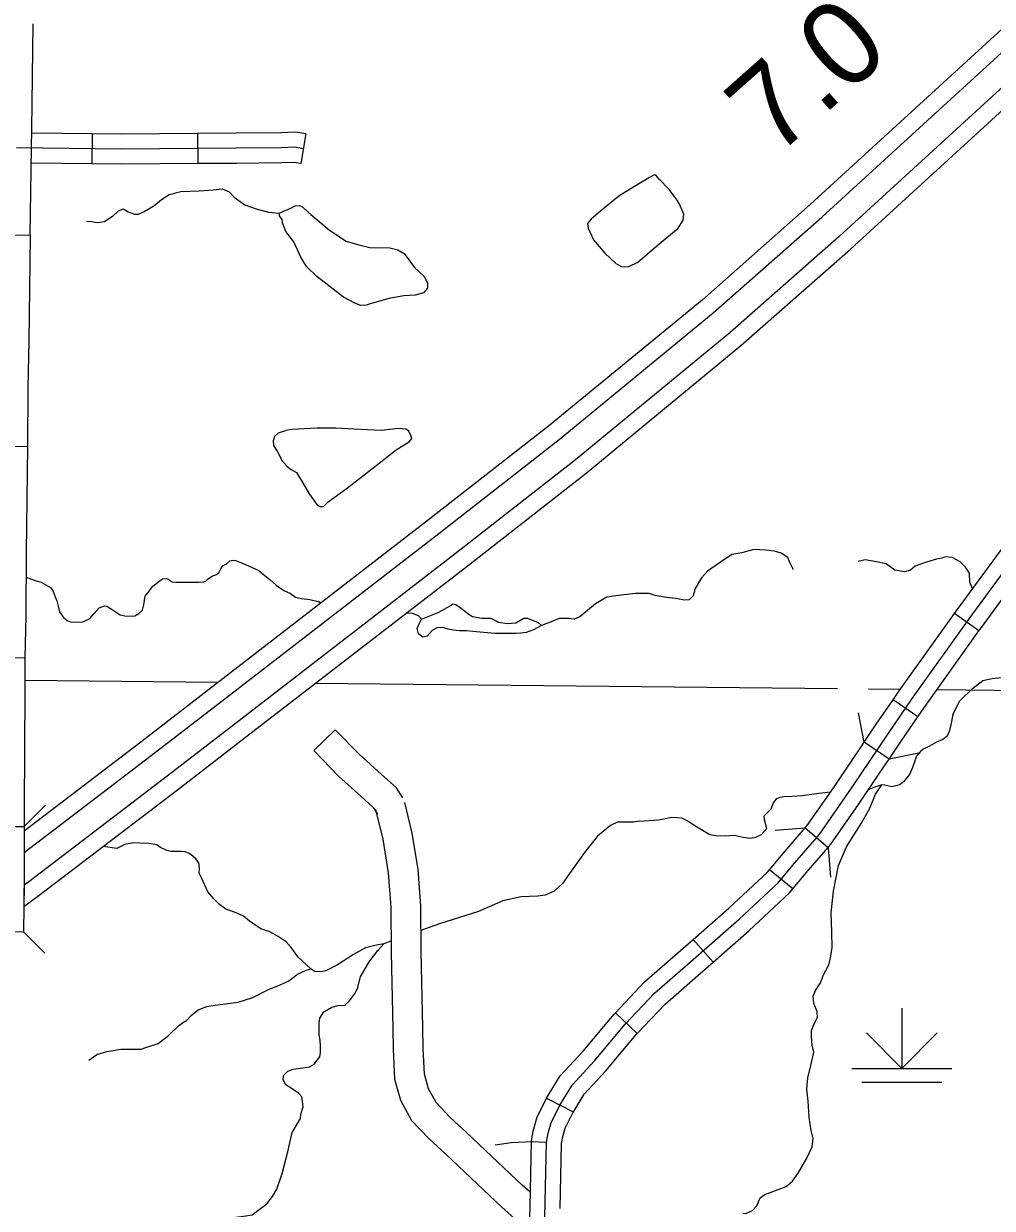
# Model space of a CAD drawing. Extents: x 8749 to 11879, y 13275 to 15339.
# Drawn here: x 9886.5 to 9983.2, y 13499.8 to 13618.1 of the extents above; entities that cross this region are included whole.
import ezdxf

# ---------------------------------------------------------------- set-up
doc = ezdxf.new("R2010")
doc.units = 0
for name, color, linetype in [('Level 15', 7, 'Continuous'), ('Level 19', 7, 'Continuous'), ('Level 31', 7, 'Continuous'), ('Level 32', 7, 'Continuous'), ('Level 35', 7, 'Continuous'), ('Level 38', 7, 'Continuous'), ('Level 44', 7, 'Continuous'), ('Level 45', 7, 'Continuous'), ('Level 46', 7, 'Continuous'), ('Level 48', 7, 'Continuous'), ('Level 5', 7, 'Continuous')]:
    doc.layers.add(name, color=color, linetype=linetype)

msp = doc.modelspace()

# ---------------------------------------------------------------- linework, layer by layer
at = {"layer": 'Level 15'}
for points in [[(9975.1, 13550.58), (9980.85, 13558.65), (9988.59, 13569.18), (9992.83, 13575.32)], [(9940, 13510.06), (9941.21, 13512.06), (9943.46, 13514.47), (9946.52, 13518.16), (9949.45, 13521.25), (9952.76, 13524.13), (9957.88, 13528.63), (9961.78, 13532.25), (9963.42, 13534.22), (9965.86, 13537.06), (9969.1, 13541.73), (9972.82, 13547.26), (9975.1, 13550.58)]]:
    msp.add_lwpolyline(points, dxfattribs=at)
at = {"layer": 'Level 19'}
for points in [[(9996.99, 13629.44), (9986.85, 13620.03), (9964.99, 13600.02), (9954.18, 13590.48), (9938.87, 13577.88), (9926.88, 13568.51), (9905.66, 13552.12), (9898.16, 13546.32), (9886.51, 13537.43), (9886.51, 13535.29)], [(9886.51, 13535.29), (9899.2, 13544.97), (9906.7, 13550.77), (9927.92, 13567.17), (9939.93, 13576.55), (9955.28, 13589.19), (9966.13, 13598.75), (9988, 13618.78), (9998.09, 13628.1)], [(9999.89, 13626.27), (9989.76, 13616.86), (9967.87, 13596.82), (9956.97, 13587.21), (9941.56, 13574.52), (9929.52, 13565.11), (9908.29, 13548.72), (9900.79, 13542.91), (9886.98, 13532.37)], [(9888.01, 13531.02), (9901.82, 13541.56), (9909.33, 13547.37), (9930.56, 13563.77), (9942.62, 13573.2), (9958.07, 13585.92), (9969, 13595.56), (9990.91, 13615.61), (10001.04, 13625.02)], [(9886.98, 13532.37), (9886.5, 13532.02), (9886.49, 13529.9)], [(9886.49, 13529.9), (9888.01, 13531.02)]]:
    msp.add_lwpolyline(points, dxfattribs=at)
at = {"layer": 'Level 31'}
for p, q in [((9887.27, 13607.52), (9887.27, 13607.52)), ((9884.12, 13597), (9887.12, 13596.96)), ((9883.83, 13575.88), (9886.83, 13575.85)), ((9886.59, 13554.72), (9883.59, 13554.77)), ((9938.66, 13510.75), (9941.33, 13509.38))]:
    msp.add_line(p, q, dxfattribs=at)
for points in [[(9887.27, 13607.52), (9887.4, 13618.08)], [(9887.12, 13596.96), (9887.25, 13605.66), (9887.27, 13607.52)], [(9887.12, 13596.96), (9887.08, 13594.21), (9886.96, 13586.4)], [(9886.96, 13586.4), (9886.89, 13581.75), (9886.83, 13575.85)], [(9886.83, 13575.85), (9886.72, 13565.29)], [(9886.72, 13565.29), (9886.66, 13558.93), (9886.59, 13554.72)], [(9886.59, 13554.72), (9886.56, 13552.82), (9886.53, 13544.18)], [(9886.53, 13544.18), (9886.51, 13541.17), (9886.51, 13537.89)], [(9883.51, 13537.89), (9886.51, 13537.89), (9886.51, 13535.66), (9886.5, 13534.84), (9886.5, 13533.62)], [(9886.5, 13533.62), (9886.49, 13529.91), (9886.44, 13527.35), (9883.44, 13527.38)], [(9938.66, 13510.75), (9937.69, 13508.85), (9937.29, 13507.44), (9937.12, 13506.53), (9936.98, 13499.82)], [(9940, 13510.06), (9939.09, 13508.3)], [(9941.33, 13509.38), (9940.49, 13507.74), (9940.21, 13506.75), (9940.11, 13506.22), (9939.98, 13499.75)], [(9939.09, 13508.3), (9938.75, 13507.1), (9938.62, 13506.37), (9938.46, 13498.88), (9938.08, 13472.25), (9938.13, 13460.45), (9937.81, 13439.87)], [(9936.98, 13499.82), (9936.96, 13498.9), (9936.83, 13489.25)]]:
    msp.add_lwpolyline(points, dxfattribs=at)
at = {"layer": 'Level 32'}
for p, q in [((9893.29, 13607.08), (9893.25, 13604.08)), ((9903.82, 13607.1), (9903.84, 13604.1)), ((9914.63, 13607.07), (9914.13, 13604.11)), ((9981.82, 13557.42), (9979.37, 13559.16)), ((9975.72, 13548.83), (9973.25, 13550.53)), ((9963.23, 13531.65), (9960.93, 13533.57)), ((9955.29, 13524.35), (9953.31, 13526.61)), ((9947.7, 13517.22), (9945.53, 13519.29))]:
    msp.add_line(p, q, dxfattribs=at)
for points in [[(9893.29, 13607.08), (9887.27, 13607.16)], [(9903.82, 13607.1), (9896.22, 13607.04), (9893.29, 13607.08)], [(9914.63, 13607.07), (9913.63, 13607.23), (9912.13, 13607.18), (9907.67, 13607.13), (9903.82, 13607.1)], [(9914.38, 13605.59), (9913.53, 13605.73), (9912.16, 13605.68), (9907.68, 13605.63), (9896.22, 13605.54), (9885.75, 13605.68)], [(9893.25, 13604.08), (9887.23, 13604.16)], [(9903.84, 13604.1), (9896.22, 13604.04), (9893.25, 13604.08)], [(9914.13, 13604.11), (9913.43, 13604.22), (9912.2, 13604.18), (9907.7, 13604.13), (9903.84, 13604.1)], [(9979.37, 13559.16), (9979.64, 13559.53), (9985.63, 13567.69)], [(9981.82, 13557.42), (9982.07, 13557.77), (9988.05, 13565.92)], [(9973.25, 13550.53), (9973.87, 13551.44), (9979.37, 13559.16)], [(9975.72, 13548.83), (9976.33, 13549.72), (9981.82, 13557.42)], [(9972.86, 13544.62), (9970.37, 13546.3), (9971.58, 13548.1), (9973.25, 13550.53)], [(9972.86, 13544.62), (9974.06, 13546.41), (9975.72, 13548.83)], [(9967.33, 13541.8), (9967.87, 13542.57), (9970.13, 13545.94), (9970.37, 13546.3)], [(9969.79, 13540.08), (9970.34, 13540.88), (9972.66, 13544.34), (9972.86, 13544.62)], [(9964.48, 13537.76), (9964.74, 13538.08), (9967.33, 13541.8)], [(9966.76, 13535.81), (9966.97, 13536.05), (9967.05, 13536.14), (9969.79, 13540.08)], [(9960.93, 13533.57), (9962.28, 13535.19), (9964.48, 13537.76), (9966.76, 13535.81)], [(9963.23, 13531.65), (9964.57, 13533.25), (9966.76, 13535.81)], [(9953.31, 13526.61), (9956.87, 13529.74), (9960.69, 13533.29), (9960.93, 13533.57)], [(9955.29, 13524.35), (9958.88, 13527.51), (9962.87, 13531.22), (9963.23, 13531.65)], [(9945.53, 13519.29), (9948.41, 13522.33), (9951.77, 13525.26), (9953.31, 13526.61)], [(9947.7, 13517.22), (9950.49, 13520.16), (9953.75, 13523), (9955.29, 13524.35)], [(9938.66, 13510.75), (9940.01, 13512.98), (9942.33, 13515.46), (9945.4, 13519.15), (9945.53, 13519.29)], [(9941.31, 13509.33), (9942.42, 13511.15), (9944.59, 13513.48), (9947.64, 13517.16), (9947.7, 13517.22)]]:
    msp.add_lwpolyline(points, dxfattribs=at)
at = {"layer": 'Level 35'}
for points in [[(9947.87, 13602.07), (9945.87, 13600.86), (9944.04, 13599.35), (9943.12, 13598.56), (9942.74, 13598.13), (9942.8, 13597.65), (9943.34, 13596.49), (9944.47, 13595.16), (9945.58, 13594.11), (9946.22, 13593.79), (9946.87, 13593.82), (9947.76, 13594.27), (9949.91, 13596.08), (9951.8, 13597.67), (9952.29, 13598.46), (9952.37, 13599.05), (9951.94, 13600.05), (9951.69, 13600.45), (9950.89, 13601.53), (9949.91, 13602.56), (9949.56, 13602.94), (9949.38, 13602.94), (9948.94, 13602.72), (9947.87, 13602.07)], [(9895.35, 13598.87), (9895.89, 13599.36), (9896.4, 13599.58), (9896.89, 13599.28), (9897.51, 13599.04), (9897.91, 13599.06), (9898.48, 13599.31), (9899.45, 13599.9), (9900.23, 13600.52), (9900.98, 13601.01), (9902.14, 13601.33), (9903.98, 13601.38), (9905.38, 13601.49), (9906.29, 13601.57), (9906.97, 13601.3), (9907.48, 13600.74), (9908.53, 13599.98), (9909.66, 13599.6), (9910.9, 13599.25), (9912.01, 13599.17)], [(9915.14, 13599.01), (9917, 13597.44), (9918.67, 13596.36), (9919.91, 13595.99), (9921.01, 13595.74), (9923.01, 13595.69), (9923.82, 13595.5), (9924.46, 13595.12), (9925.46, 13593.72), (9926.43, 13592.83), (9926.76, 13592.18), (9926.76, 13591.67), (9926.38, 13591.21), (9925.54, 13590.97), (9924.41, 13590.89), (9922.9, 13590.64), (9920.96, 13590.05), (9920.69, 13589.97), (9920.13, 13589.94), (9919.51, 13590.16), (9918.4, 13590.78), (9917.05, 13591.78), (9915.73, 13592.83), (9914.71, 13593.83), (9914.14, 13594.77), (9913.44, 13596.28), (9912.63, 13597.31), (9912.31, 13598.2), (9912.28, 13598.52), (9912.01, 13598.9), (9912.01, 13599.17), (9912.47, 13599.39), (9913.06, 13599.63), (9913.58, 13599.9), (9914.01, 13599.93), (9914.28, 13599.79), (9914.84, 13599.28), (9915.17, 13598.98)], [(9895.35, 13598.87), (9894.52, 13598.28), (9893.79, 13598.2), (9893.22, 13598.28), (9892.74, 13598.33)], [(9912.61, 13577.42), (9911.85, 13577.18), (9911.5, 13576.86), (9911.37, 13576.4), (9911.39, 13575.94), (9911.77, 13575.37), (9912.28, 13574.4), (9912.77, 13573.86), (9913.17, 13573.56), (9913.71, 13573.24), (9914.36, 13572.16), (9914.95, 13571.13), (9915.71, 13570.05), (9916.03, 13569.84), (9916.38, 13569.84), (9916.86, 13570.32), (9918.64, 13571.62), (9921.18, 13573.59), (9923.66, 13575.53), (9924.98, 13576.34), (9925.22, 13576.64), (9925.11, 13576.96), (9924.92, 13577.39), (9924.6, 13577.58), (9923.87, 13577.64), (9922.15, 13577.45), (9919.43, 13577.58), (9917.62, 13577.69), (9915.73, 13577.69), (9913.87, 13577.58), (9913.25, 13577.53), (9912.61, 13577.45)], [(9957.17, 13565.07), (9956.11, 13564.37), (9954.74, 13563.4), (9954.12, 13562.72), (9953.5, 13561.67), (9953.31, 13560.92), (9952.88, 13560.54), (9952.45, 13560.51), (9951.53, 13560.65), (9950.62, 13560.78), (9949.51, 13560.97), (9948.89, 13561.16), (9947.54, 13561.16), (9945.58, 13560.94), (9944.69, 13560.79), (9943.54, 13560.14), (9941.97, 13558.85), (9941.41, 13558.6), (9940.84, 13558.66), (9939.92, 13558.68), (9939.28, 13558.39), (9938.17, 13557.96), (9937.34, 13557.52), (9936.61, 13557.28), (9936.1, 13557.2), (9935.62, 13557.18)], [(9963.31, 13563.53), (9962.96, 13564.26), (9962.75, 13564.75), (9962.07, 13565.18), (9961.42, 13565.4), (9960.54, 13565.5), (9959.35, 13565.56), (9958.14, 13565.23), (9957.17, 13565.07)], [(9981.17, 13561.62), (9980.91, 13562.29), (9980.88, 13563.18), (9980.48, 13563.78), (9979.96, 13564.32), (9979.16, 13564.77), (9978.45, 13564.83), (9978.13, 13564.69), (9977.59, 13564.59), (9976.59, 13564.29), (9975.46, 13563.88), (9975, 13563.48), (9974.38, 13563.34), (9973.44, 13563.51), (9972.55, 13564.13), (9971.61, 13564.34), (9970.48, 13564.53), (9969.76, 13564.36)], [(9899.87, 13562.31), (9900.33, 13562.63), (9900.67, 13562.65), (9900.9, 13562.58), (9901.3, 13562.34), (9901.7, 13562.28), (9902.55, 13562.28), (9903.24, 13562.28), (9903.96, 13562.31), (9904.44, 13562.32), (9904.66, 13562.41), (9904.89, 13562.63), (9905.32, 13562.94), (9905.64, 13563.03), (9905.93, 13563.22), (9906.14, 13563.63), (9906.35, 13563.96), (9906.66, 13564.1), (9907.04, 13564.43), (9907.38, 13564.51), (9907.61, 13564.47), (9908.32, 13564.2), (9909.86, 13563.51), (9911.03, 13562.57), (9911.68, 13562), (9912.42, 13561.46), (9913.09, 13561.18), (9913.6, 13560.81), (9914.19, 13560.66), (9915.02, 13560.56), (9915.87, 13560.36)], [(9886.78, 13562.77), (9887.7, 13562.43), (9888.21, 13562.28), (9889.15, 13561.78), (9889.37, 13561.47), (9889.54, 13561), (9889.77, 13560.44), (9889.91, 13559.9), (9890.03, 13559.32), (9890.42, 13558.76), (9890.8, 13558.48), (9891.15, 13558.34), (9891.65, 13558.3), (9892.36, 13558.34)], [(9892.36, 13558.34), (9893.02, 13558.64), (9893.49, 13559.18), (9894, 13559.73), (9894.54, 13559.92), (9894.77, 13559.89), (9895.31, 13559.56), (9896.11, 13559.05), (9896.74, 13558.91), (9897.56, 13558.93), (9897.96, 13559.16), (9898.31, 13559.5), (9898.45, 13560.04), (9898.59, 13560.9), (9898.98, 13561.4), (9899.31, 13561.87), (9899.87, 13562.31)], [(9916.11, 13560.2), (9915.87, 13560.36)], [(9938.17, 13557.96), (9937.85, 13558.25), (9936.8, 13558.66), (9936.4, 13558.66), (9935.59, 13558.2), (9934.73, 13558.12), (9933.89, 13558.28), (9933.14, 13558.66), (9932.19, 13558.68), (9931.25, 13558.82), (9930.79, 13559.12), (9930.14, 13559.66), (9929.61, 13560.03), (9929.31, 13560.11), (9929.07, 13559.93), (9928.58, 13559.67)], [(9935.62, 13557.18), (9933.51, 13557.17), (9931.3, 13557.36), (9930.68, 13557.44), (9929.98, 13557.44), (9929.34, 13557.5), (9928.85, 13557.6), (9928.31, 13557.77), (9927.72, 13557.74), (9927.23, 13557.47), (9926.75, 13556.9), (9926.32, 13556.8), (9925.86, 13557.15), (9925.75, 13557.66), (9925.94, 13558.14), (9926.18, 13558.6), (9925.86, 13558.93), (9925.27, 13559.17), (9924.64, 13559.2)], [(9926.18, 13558.6), (9927.85, 13559.28), (9928.58, 13559.67)], [(9979.21, 13549.09), (9979.91, 13550.44), (9981.18, 13551.68), (9982.2, 13552.49), (9983.14, 13552.68), (9984.09, 13552.76), (9985.68, 13552.68), (9986.3, 13552.49), (9987.29, 13552.54), (9987.91, 13552.87), (9988.75, 13553.43), (9989.5, 13554.54), (9990.31, 13556.07)], [(9979.21, 13549.09), (9979.02, 13548.03), (9978.89, 13547.47), (9978.64, 13546.93), (9978.21, 13546.58), (9977.59, 13546.33), (9976.89, 13545.93), (9976.27, 13545.63), (9976, 13545.39), (9975.6, 13544.9), (9975.19, 13543.77), (9974.89, 13543.07), (9974.33, 13542.37), (9973.92, 13542.04), (9973.14, 13541.85), (9972.44, 13542.02), (9972.14, 13542.04), (9971.34, 13541.8), (9970.83, 13541.6)], [(9967, 13541.33), (9965.84, 13541.19), (9964.17, 13540.95), (9963.13, 13540.88)], [(9967.16, 13525.82), (9967.13, 13527.32), (9967.08, 13529.26), (9967.32, 13531.42), (9967.8, 13533.98), (9968.61, 13535.87), (9970.12, 13538.3), (9970.93, 13539.71), (9971.5, 13541.11), (9972.14, 13542.04)], [(9947.95, 13538.44), (9949.82, 13538.55), (9951.17, 13538.82), (9952.14, 13538.77), (9952.79, 13538.42), (9953.62, 13537.88), (9954.97, 13537.1), (9955.57, 13536.99), (9956.51, 13536.96), (9957.4, 13537.01), (9958.29, 13536.83), (9959.02, 13536.74), (9959.56, 13536.83), (9960.12, 13537.1), (9960.64, 13537.69), (9960.42, 13538.55), (9960.39, 13538.96), (9960.8, 13539.39), (9961.07, 13539.66), (9961.31, 13540.25), (9961.66, 13540.69), (9961.98, 13540.82), (9962.55, 13540.93), (9963.13, 13540.88)], [(9947.95, 13538.44), (9947.35, 13538.33), (9945.75, 13538.33), (9945.03, 13537.98), (9943.73, 13536.93), (9942.46, 13535.28), (9941.12, 13533.44), (9940.25, 13532.2)], [(9895.75, 13535.7), (9894.38, 13535.88)], [(9915.14, 13523.66), (9913.87, 13524.84), (9913.17, 13525.82), (9912.65, 13526.36), (9911.87, 13526.92), (9911.04, 13527.38), (9910.15, 13527.68), (9908.99, 13528.43), (9908.39, 13528.95), (9907.5, 13529.35), (9906.64, 13529.65), (9906.02, 13530.11), (9905.43, 13530.65), (9904.86, 13531.38), (9904.21, 13532.75), (9903.97, 13533.24), (9904.02, 13533.76), (9903.94, 13534.25), (9903.62, 13534.7), (9903.19, 13535.06), (9902.92, 13535.24), (9902.57, 13535.35), (9902.19, 13535.38), (9901.76, 13535.41), (9901.19, 13535.38), (9900.76, 13535.49), (9900.11, 13535.78), (9899.76, 13536.05), (9898.95, 13536.19), (9898.04, 13536.24), (9897.42, 13536.27), (9896.55, 13536.08), (9895.75, 13535.7)], [(9940.25, 13532.2), (9939.42, 13531.44), (9938.53, 13531.04), (9937.78, 13530.93), (9936.13, 13530.85), (9934.3, 13530.47), (9931.87, 13529.39), (9927.96, 13528.17), (9926.12, 13527.51)], [(9922.43, 13526.18), (9921.53, 13526), (9920.58, 13525.76), (9919.4, 13525.09), (9917.8, 13524.09), (9916.62, 13523.49), (9916.11, 13523.36), (9915.51, 13523.41), (9915.14, 13523.66)], [(9919.78, 13521.7), (9920.1, 13522.87), (9920.96, 13524.36), (9921.82, 13525.52), (9922.43, 13526.18)], [(9923.13, 13526.43), (9922.43, 13526.18)], [(9965.33, 13515.36), (9965.19, 13516.05), (9965.11, 13516.91), (9965.11, 13517.51), (9965.35, 13518.13), (9965.7, 13518.8), (9965.68, 13519.4), (9965.33, 13520.21), (9965.27, 13520.94), (9965.51, 13521.5), (9966, 13522.29), (9966.3, 13523.07), (9966.84, 13524.09), (9967.05, 13524.93), (9967.16, 13525.82)], [(9907.86, 13520.36), (9909.34, 13520.82), (9910.85, 13521.58), (9912.07, 13522.06), (9912.93, 13522.47), (9913.79, 13523.14), (9914.6, 13523.52), (9915.14, 13523.66)], [(9913.25, 13507.32), (9914.11, 13508.72), (9914.14, 13509.15), (9914.36, 13509.9), (9914.3, 13510.42), (9914.22, 13510.88), (9913.9, 13511.25), (9913.25, 13511.69), (9912.63, 13512.09), (9912.36, 13512.58), (9912.39, 13513.01), (9912.82, 13513.44), (9913.38, 13513.66), (9914.11, 13513.76), (9914.98, 13513.87), (9915.46, 13514.14), (9916.03, 13514.87), (9916.08, 13515.3), (9916.08, 13515.98), (9916.05, 13516.54), (9915.97, 13517.08), (9915.95, 13517.6), (9915.95, 13518.27), (9916.03, 13518.76), (9916.43, 13519.38), (9917.21, 13519.86), (9917.86, 13520), (9918.53, 13520.05), (9918.94, 13520.43), (9919.48, 13521.13), (9919.78, 13521.7)], [(9892.95, 13514.56), (9893.78, 13515.13), (9894.75, 13515.42), (9895.18, 13515.48), (9896.16, 13515.64), (9897.05, 13515.64), (9898.18, 13515.64), (9898.66, 13515.8), (9899.88, 13516.23), (9900.93, 13517.02), (9901.93, 13517.99), (9902.33, 13518.29), (9902.71, 13518.5), (9903.19, 13519.01), (9903.89, 13519.58), (9904.76, 13519.9), (9905.59, 13520.04), (9907.86, 13520.36)], [(9965.16, 13505.9), (9965.27, 13506.72), (9965.06, 13507.51), (9964.89, 13508.86), (9964.79, 13510.45), (9964.65, 13511.64), (9964.73, 13512.8), (9965.03, 13514.01), (9965.33, 13515.36)], [(9905.17, 13498.34), (9907.03, 13498.79), (9908.19, 13498.92), (9909.26, 13499.11), (9909.96, 13499.63), (9910.75, 13500.19), (9911.31, 13500.92), (9911.74, 13501.68), (9912.28, 13503.22), (9912.82, 13505.4), (9913.25, 13507.32)], [(9958.26, 13499.24), (9958.61, 13499.26), (9959.23, 13499.53), (9959.64, 13500.01), (9959.99, 13500.79), (9960.45, 13501.14), (9961.07, 13501.36), (9961.79, 13501.63), (9962.58, 13501.93), (9963.2, 13502.47), (9963.79, 13503.25), (9964.63, 13504.76), (9965.16, 13505.9)]]:
    msp.add_lwpolyline(points, dxfattribs=at)
at = {"layer": 'Level 38'}
for points in [[(9970.37, 13546.3), (9969.79, 13549.24)], [(9975.81, 13545.21), (9972.87, 13544.63)], [(9888.63, 13540.01), (9886.51, 13537.89)], [(9961.49, 13537.52), (9964.48, 13537.76)], [(9966.76, 13535.81), (9967, 13532.82)], [(9886.44, 13527.36), (9888.56, 13525.23)]]:
    msp.add_lwpolyline(points, dxfattribs=at)
at = {"layer": 'Level 44'}
for p, q in [((9974.12, 13519.73), (9974.12, 13513.73)), ((9974.12, 13513.73), (9970.59, 13517.27)), ((9974.12, 13513.73), (9977.66, 13517.27)), ((9969.12, 13513.73), (9979.12, 13513.73)), ((9970.12, 13512.37), (9978.12, 13512.37))]:
    msp.add_line(p, q, dxfattribs=at)
at = {"layer": 'Level 45'}
msp.add_lwpolyline([(9933.54, 13506.08), (9935.13, 13506.33), (9937.23, 13506.44), (9938.62, 13506.37)], dxfattribs=at)
at = {"layer": 'Level 46'}
for points in [[(9924.31, 13540.74), (9923.67, 13541.74), (9922.15, 13543.13), (9920, 13545.07), (9917.57, 13547.56), (9915.42, 13545.47)], [(9915.42, 13545.47), (9917.92, 13542.9), (9920.13, 13540.91), (9921.36, 13539.79), (9921.78, 13539.13)], [(9926.32, 13517.81), (9926.14, 13525.36), (9926.1, 13529.97), (9925.85, 13533.61), (9925.26, 13537.21), (9924.5, 13540.3)], [(9921.59, 13539.58), (9922.32, 13536.61), (9922.86, 13533.27), (9923.11, 13529.85), (9923.14, 13525.31), (9923.32, 13517.74)], [(9923.32, 13517.75), (9923.35, 13515.64), (9923.48, 13512.66), (9924.07, 13510.55), (9925.19, 13508.54), (9926.95, 13506.68), (9928.63, 13505.14)], [(9930.65, 13507.35), (9929.05, 13508.82), (9927.63, 13510.33), (9926.87, 13511.69), (9926.46, 13513.14), (9926.35, 13515.73), (9926.32, 13517.8)], [(9937.01, 13501.37), (9936.21, 13502.08), (9933.8, 13504.37), (9930.67, 13507.34)], [(9928.61, 13505.16), (9931.74, 13502.2), (9934.18, 13499.86), (9935.8, 13498.45), (9936.95, 13497.92)]]:
    msp.add_lwpolyline(points, dxfattribs=at)
at = {"layer": 'Level 5'}
for points in [[(9905.87, 13552.28), (9886.56, 13552.49)], [(9967.7, 13551.64), (9915.55, 13552.18)], [(9973.96, 13551.57), (9970.8, 13551.6)], [(9991.95, 13551.38), (9977.62, 13551.53)]]:
    msp.add_lwpolyline(points, dxfattribs=at)

# ---------------------------------------------------------------- texts
at = {"layer": 'Level 48'}
msp.add_text('7.0', height=8.448, rotation=41.5595, dxfattribs=at).set_placement((9961.48, 13604.62))

doc.saveas('drawing.dxf')
